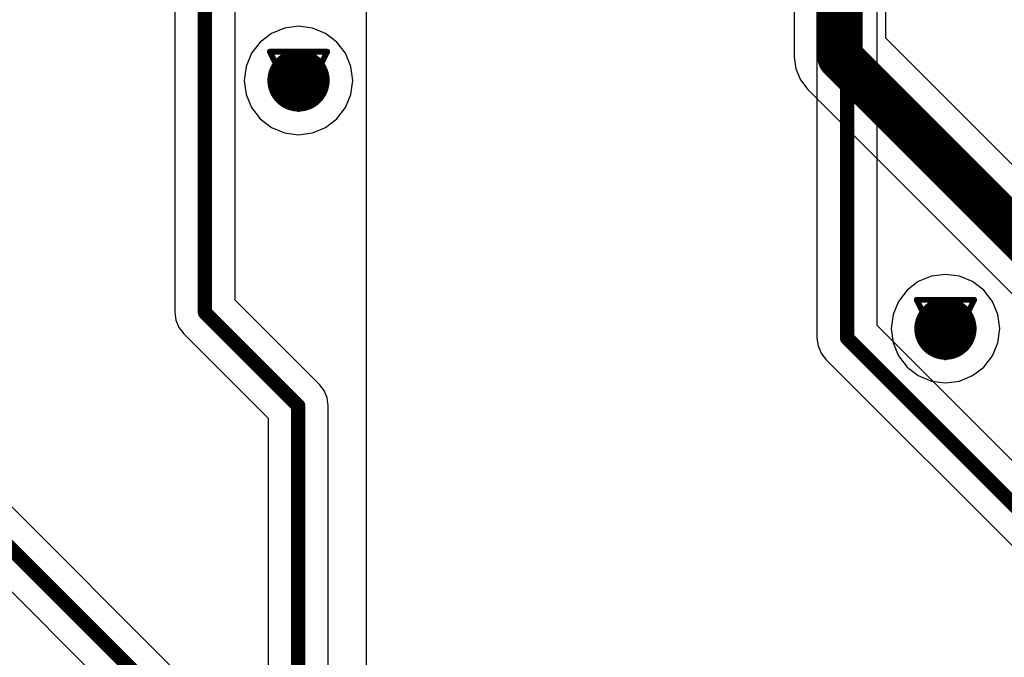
# Model space of a CAD drawing. Header units: millimetres. Extents: x 138 to 555, y 26 to 334.
# Tile 442 of 656: x 222.01 to 230.7, y 292.84 to 298.47. Entities that reach past the tile are written whole.
import ezdxf

# ---------------------------------------------------------------- set-up
doc = ezdxf.new("R2010")
doc.units = ezdxf.units.MM
for name, color, linetype in [('BottomLayer', 5, 'Continuous'), ('DrillDrawing', 1, 'Continuous'), ('MidLayer1', 16, 'Continuous'), ('MidLayer2', 76, 'Continuous'), ('MidLayer3', 90, 'Continuous'), ('MidLayer4', 156, 'Continuous'), ('MultiLayer', 9, 'Continuous'), ('TopLayer', 1, 'Continuous'), ('ViaHoleLayer', 16, 'Continuous')]:
    doc.layers.add(name, color=color, linetype=linetype)

msp = doc.modelspace()

# ---------------------------------------------------------------- linework, layer by layer
at = {"layer": 'BottomLayer'}
for p, q in [((228.8438, 305.3336), (228.8438, 298.1413)), ((229.6507, 298.3084), (229.6507, 305.3336)), ((236.3776, 291.5815), (229.6507, 298.3084)), ((228.8438, 298.1413), (228.8576, 298.0368)), ((228.8576, 298.0368), (228.8979, 297.9395)), ((228.8979, 297.9395), (228.962, 297.856)), ((228.962, 297.856), (235.3937, 291.4242))]:
    msp.add_line(p, q, dxfattribs=at)
at = {"layer": 'BottomLayer', "const_width": 0.4}
for points in [[(229.2473, 298.1413), (229.2473, 305.6292)], [(229.2473, 298.1413), (236.0923, 291.2962)]]:
    msp.add_lwpolyline(points, dxfattribs=at)
at = {"layer": 'BottomLayer'}
for points, const_width in [([(229.1473, 298.1413, 1), (229.3473, 298.1413, 1)], 0.2), ([(229.1473, 298.1413, 1), (229.3473, 298.1413, 1)], 0.2), ([(224.3292, 297.9353, 1), (224.6042, 297.9353, 1)], 0.275), ([(230.0405, 295.744, 1), (230.3155, 295.744, 1)], 0.275)]:
    msp.add_lwpolyline(points, format="xyb", close=True, dxfattribs=dict(at, const_width=const_width))
at = {"layer": 'DrillDrawing', "const_width": 0.0508}
for points in [[(224.2127, 298.1893), (224.7207, 298.1893)], [(224.2127, 298.1893), (224.4667, 297.6813)], [(224.4667, 297.6813), (224.7207, 298.1893)], [(224.3143, 298.0877), (224.6191, 298.0877)], [(224.3143, 298.0877), (224.4667, 297.7829)], [(224.4667, 297.7829), (224.6191, 298.0877)], [(229.924, 295.998), (230.432, 295.998)], [(229.924, 295.998), (230.178, 295.49)], [(230.178, 295.49), (230.432, 295.998)], [(230.0256, 295.8964), (230.3304, 295.8964)], [(230.0256, 295.8964), (230.178, 295.5916)], [(230.178, 295.5916), (230.3304, 295.8964)]]:
    msp.add_lwpolyline(points, dxfattribs=at)
at = {"layer": 'DrillDrawing', "const_width": 0.0254}
for points in [[(224.2, 298.1893, 1), (224.2254, 298.1893, 1)], [(224.2, 298.1893, 1), (224.2254, 298.1893, 1)], [(224.708, 298.1893, 1), (224.7334, 298.1893, 1)], [(224.708, 298.1893, 1), (224.7334, 298.1893, 1)], [(224.3016, 298.0877, 1), (224.327, 298.0877, 1)], [(224.3016, 298.0877, 1), (224.327, 298.0877, 1)], [(224.6064, 298.0877, 1), (224.6318, 298.0877, 1)], [(224.6064, 298.0877, 1), (224.6318, 298.0877, 1)], [(224.454, 297.7829, 1), (224.4794, 297.7829, 1)], [(224.454, 297.7829, 1), (224.4794, 297.7829, 1)], [(224.454, 297.6813, 1), (224.4794, 297.6813, 1)], [(224.454, 297.6813, 1), (224.4794, 297.6813, 1)], [(229.9113, 295.998, 1), (229.9367, 295.998, 1)], [(229.9113, 295.998, 1), (229.9367, 295.998, 1)], [(230.4193, 295.998, 1), (230.4447, 295.998, 1)], [(230.4193, 295.998, 1), (230.4447, 295.998, 1)], [(230.0129, 295.8964, 1), (230.0383, 295.8964, 1)], [(230.0129, 295.8964, 1), (230.0383, 295.8964, 1)], [(230.3177, 295.8964, 1), (230.3431, 295.8964, 1)], [(230.3177, 295.8964, 1), (230.3431, 295.8964, 1)], [(230.1653, 295.5916, 1), (230.1907, 295.5916, 1)], [(230.1653, 295.5916, 1), (230.1907, 295.5916, 1)], [(230.1653, 295.49, 1), (230.1907, 295.49, 1)], [(230.1653, 295.49, 1), (230.1907, 295.49, 1)]]:
    msp.add_lwpolyline(points, format="xyb", close=True, dxfattribs=at)
at = {"layer": 'MidLayer1'}
for p, q in [((225.0679, 291.1116), (225.0679, 298.9145)), ((229.9384, 296.1589), (229.8392, 296.0828)), ((230.054, 296.2068), (229.9384, 296.1589)), ((230.178, 296.2231), (230.054, 296.2068)), ((230.302, 296.2068), (230.178, 296.2231)), ((230.4175, 296.1589), (230.302, 296.2068)), ((230.5168, 296.0828), (230.4175, 296.1589)), ((229.8392, 296.0828), (229.7631, 295.9836)), ((230.5929, 295.9836), (230.5168, 296.0828)), ((229.7631, 295.9836), (229.7152, 295.868)), ((230.6408, 295.868), (230.5929, 295.9836)), ((229.7152, 295.868), (229.6989, 295.744)), ((230.6571, 295.744), (230.6408, 295.868)), ((229.6989, 295.744), (229.7152, 295.62)), ((230.6408, 295.62), (230.6571, 295.744)), ((229.7152, 295.62), (229.7631, 295.5045)), ((230.5929, 295.5045), (230.6408, 295.62)), ((229.7631, 295.5045), (229.8392, 295.4052)), ((230.5168, 295.4052), (230.5929, 295.5045)), ((229.8392, 295.4052), (229.9384, 295.3291)), ((230.4175, 295.3291), (230.5168, 295.4052)), ((229.9384, 295.3291), (230.054, 295.2812)), ((230.302, 295.2812), (230.4175, 295.3291)), ((230.054, 295.2812), (230.178, 295.2649)), ((230.178, 295.2649), (230.302, 295.2812))]:
    msp.add_line(p, q, dxfattribs=at)
at = {"layer": 'MidLayer1', "const_width": 0.275}
for points in [[(224.3292, 297.9353, 1), (224.6042, 297.9353, 1)], [(230.0405, 295.744, 1), (230.3155, 295.744, 1)]]:
    msp.add_lwpolyline(points, format="xyb", close=True, dxfattribs=at)
at = {"layer": 'MidLayer2', "const_width": 0.275}
for points in [[(224.3292, 297.9353, 1), (224.6042, 297.9353, 1)], [(230.0405, 295.744, 1), (230.3155, 295.744, 1)]]:
    msp.add_lwpolyline(points, format="xyb", close=True, dxfattribs=at)
at = {"layer": 'MidLayer3', "const_width": 0.275}
for points in [[(224.3292, 297.9353, 1), (224.6042, 297.9353, 1)], [(230.0405, 295.744, 1), (230.3155, 295.744, 1)]]:
    msp.add_lwpolyline(points, format="xyb", close=True, dxfattribs=at)
at = {"layer": 'MidLayer4'}
for p, q in [((224.4667, 298.4144), (224.3427, 298.3981)), ((224.5907, 298.3981), (224.4667, 298.4144)), ((224.2271, 298.3503), (224.1279, 298.2741)), ((224.3427, 298.3981), (224.2271, 298.3503)), ((224.7062, 298.3503), (224.5907, 298.3981)), ((224.8055, 298.2741), (224.7062, 298.3503)), ((224.1279, 298.2741), (224.0518, 298.1749)), ((224.8816, 298.1749), (224.8055, 298.2741)), ((224.0518, 298.1749), (224.0039, 298.0593)), ((224.9295, 298.0593), (224.8816, 298.1749)), ((224.0039, 298.0593), (223.9876, 297.9353)), ((224.9458, 297.9353), (224.9295, 298.0593)), ((223.9876, 297.9353), (224.0039, 297.8113)), ((224.9295, 297.8113), (224.9458, 297.9353)), ((224.0039, 297.8113), (224.0518, 297.6958)), ((224.8816, 297.6958), (224.9295, 297.8113)), ((224.0518, 297.6958), (224.1279, 297.5966)), ((224.8055, 297.5966), (224.8816, 297.6958)), ((224.1279, 297.5966), (224.2271, 297.5204)), ((224.7062, 297.5204), (224.8055, 297.5966)), ((224.2271, 297.5204), (224.3427, 297.4726)), ((224.3427, 297.4726), (224.4667, 297.4563)), ((224.4667, 297.4563), (224.5907, 297.4726)), ((224.5907, 297.4726), (224.7062, 297.5204)), ((229.9384, 296.1589), (229.8392, 296.0828)), ((230.054, 296.2068), (229.9384, 296.1589)), ((230.178, 296.2231), (230.054, 296.2068)), ((230.302, 296.2068), (230.178, 296.2231)), ((230.4175, 296.1589), (230.302, 296.2068)), ((230.5168, 296.0828), (230.4175, 296.1589)), ((229.8392, 296.0828), (229.7631, 295.9836)), ((230.5929, 295.9836), (230.5168, 296.0828)), ((229.7631, 295.9836), (229.7152, 295.868)), ((230.6408, 295.868), (230.5929, 295.9836)), ((229.7152, 295.868), (229.6989, 295.744)), ((230.6571, 295.744), (230.6408, 295.868)), ((229.6989, 295.744), (229.7152, 295.62)), ((230.6408, 295.62), (230.6571, 295.744)), ((229.7152, 295.62), (229.7631, 295.5045)), ((230.5929, 295.5045), (230.6408, 295.62)), ((229.7631, 295.5045), (229.8392, 295.4052)), ((230.5168, 295.4052), (230.5929, 295.5045)), ((229.8392, 295.4052), (229.9384, 295.3291)), ((230.4175, 295.3291), (230.5168, 295.4052)), ((229.9384, 295.3291), (230.054, 295.2812)), ((230.302, 295.2812), (230.4175, 295.3291)), ((230.054, 295.2812), (230.178, 295.2649)), ((230.178, 295.2649), (230.302, 295.2812))]:
    msp.add_line(p, q, dxfattribs=at)
at = {"layer": 'MidLayer4', "const_width": 0.275}
for points in [[(224.3292, 297.9353, 1), (224.6042, 297.9353, 1)], [(230.0405, 295.744, 1), (230.3155, 295.744, 1)]]:
    msp.add_lwpolyline(points, format="xyb", close=True, dxfattribs=at)
at = {"layer": 'MultiLayer', "const_width": 0.275}
for points in [[(224.3292, 297.9353, 1), (224.6042, 297.9353, 1)], [(230.0405, 295.744, 1), (230.3155, 295.744, 1)]]:
    msp.add_lwpolyline(points, format="xyb", close=True, dxfattribs=at)
at = {"layer": 'TopLayer'}
for p, q in [((229.5753, 295.7711), (229.5753, 303.3903)), ((229.0438, 303.2802), (229.0438, 295.661)), ((223.463, 292.6427), (215.9591, 300.1466)), ((215.5054, 299.8486), (223.0093, 292.3447)), ((223.375, 298.9514), (223.375, 295.8865)), ((223.9066, 295.9966), (223.9066, 298.9514)), ((224.6515, 295.2516), (223.9066, 295.9966)), ((223.375, 295.8865), (223.3841, 295.8177)), ((223.3841, 295.8177), (223.4106, 295.7536)), ((223.4106, 295.7536), (223.4529, 295.6985)), ((232.2326, 293.1138), (229.5753, 295.7711)), ((223.4529, 295.6985), (224.1978, 294.9536)), ((229.0438, 295.661), (229.0528, 295.5922)), ((229.0528, 295.5922), (229.0794, 295.5281)), ((229.0794, 295.5281), (229.1216, 295.473)), ((229.1216, 295.473), (231.7789, 292.8158)), ((224.6938, 295.1966), (224.6515, 295.2516)), ((224.7203, 295.1325), (224.6938, 295.1966)), ((224.7294, 295.0637), (224.7203, 295.1325)), ((224.7294, 291.2395), (224.7294, 295.0637)), ((224.1978, 294.9536), (224.1978, 291.0689))]:
    msp.add_line(p, q, dxfattribs=at)
at = {"layer": 'TopLayer', "const_width": 0.127}
for points in [[(229.3095, 295.661), (229.3095, 303.3903)], [(215.6933, 300.0365), (223.2751, 292.4548)], [(223.6408, 295.8865), (223.6408, 299.2171)], [(223.6408, 295.8865), (224.4636, 295.0637)], [(229.3095, 295.661), (232.0447, 292.9259)], [(224.4636, 288.3248), (224.4636, 295.0637)]]:
    msp.add_lwpolyline(points, dxfattribs=at)
at = {"layer": 'TopLayer'}
for points, const_width in [([(224.3292, 297.9353, 1), (224.6042, 297.9353, 1)], 0.275), ([(230.0405, 295.744, 1), (230.3155, 295.744, 1)], 0.275), ([(223.609, 295.8865, 1), (223.6725, 295.8865, 1)], 0.0635), ([(223.609, 295.8865, 1), (223.6725, 295.8865, 1)], 0.0635), ([(229.2778, 295.661, 1), (229.3413, 295.661, 1)], 0.0635), ([(229.2778, 295.661, 1), (229.3413, 295.661, 1)], 0.0635), ([(224.4318, 295.0637, 1), (224.4953, 295.0637, 1)], 0.0635), ([(224.4318, 295.0637, 1), (224.4953, 295.0637, 1)], 0.0635)]:
    msp.add_lwpolyline(points, format="xyb", close=True, dxfattribs=dict(at, const_width=const_width))
at = {"layer": 'ViaHoleLayer', "const_width": 0.15}
for points in [[(224.3917, 297.9353, 1), (224.5417, 297.9353, 1)], [(230.103, 295.744, 1), (230.253, 295.744, 1)]]:
    msp.add_lwpolyline(points, format="xyb", close=True, dxfattribs=at)

doc.saveas('drawing.dxf')
